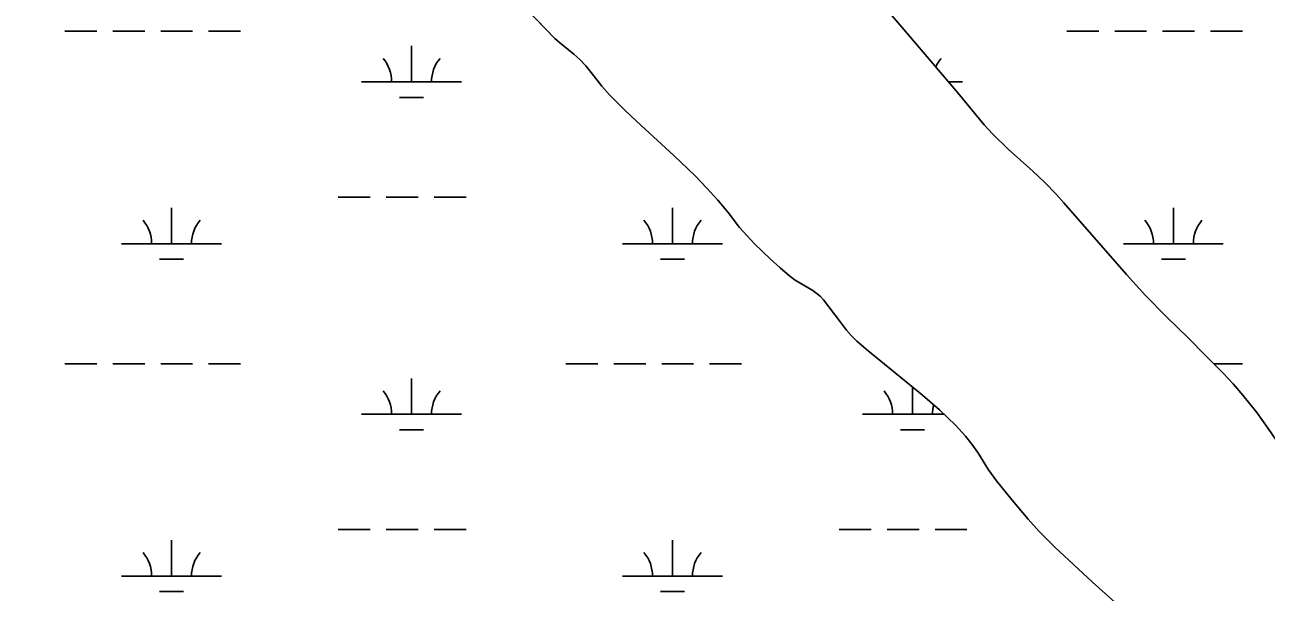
# Model space of a CAD drawing. Extents: x 3161564 to 3199464, y 849354 to 874788.
# Drawn here: x 3182028 to 3183271, y 866138 to 866706 of the extents above; entities that cross this region are included whole.
import ezdxf

# ---------------------------------------------------------------- set-up
doc = ezdxf.new("R2010")
doc.units = 0
for name, color, linetype in [('V-SITE-VEGE', 7, 'Continuous'), ('V-TOPO-SHOR', 7, 'Continuous'), ('V-WETL-SWMP', 7, 'Continuous')]:
    doc.layers.add(name, color=color, linetype=linetype)

msp = doc.modelspace()

# ---------------------------------------------------------------- linework, layer by layer
at = {"layer": 'V-SITE-VEGE'}
for points in [[(3182577.6, 866676.6), (3182563.2, 866688.1), (3182558.7, 866692.3), (3182494.1, 866759.2), (3182459.2, 866794.7), (3182438.7, 866816.3), (3182411.9, 866845.6), (3182398.1, 866860), (3182383.6, 866873.7), (3182376.4, 866879.5), (3182363.1, 866888.9), (3182321.9, 866914.6), (3182280.4, 866940.7), (3182260.1, 866954.3), (3182250.3, 866961.7), (3182240.9, 866969.5), (3182234.5, 866975.6), (3182216.6, 866995), (3182121.1, 867093.7), (3182105.9, 867110.7), (3182093.5, 867126.4), (3182073, 867154.7), (3182043.2, 867198.1), (3182027.7, 867219.3)], [(3182862.4, 866755.1), (3182912.3, 866696.5), (3182962.5, 866638), (3182988.7, 866605.9), (3182997.2, 866596.7), (3183013, 866581.4), (3183037.6, 866559.5), (3183049.6, 866548.2), (3183061, 866536.3), (3183068.6, 866527.8), (3183131.5, 866455.9), (3183150.4, 866435.1), (3183171.5, 866413.8), (3183193.1, 866392.8), (3183210.7, 866375.1), (3183228.2, 866357.4), (3183238.3, 866346.5), (3183248, 866335.2), (3183262, 866317.8), (3183273.5, 866302)], [(3183135.8, 866113.6), (3183097.5, 866148.1), (3183059.6, 866183), (3183044, 866198.7), (3183032.9, 866211.1), (3183016.8, 866230.2), (3183001.1, 866249.6), (3182993.2, 866260.6), (3182982.3, 866277.9), (3182976.5, 866286.3), (3182970.1, 866294.3), (3182960, 866305.2), (3182944, 866320.7), (3182927.1, 866335.2), (3182872.7, 866379.5), (3182861.2, 866389.3), (3182855.8, 866394.6), (3182850.8, 866400.3), (3182844.7, 866408.3), (3182827.9, 866430.6), (3182824.4, 866434.4), (3182817.3, 866439.9), (3182799.6, 866450.5), (3182794.2, 866454.5), (3182784.4, 866462.8), (3182774.8, 866471.4), (3182758.8, 866486.8), (3182751.2, 866494.8), (3182743.8, 866503), (3182732.4, 866518), (3182721.9, 866530.5), (3182711.1, 866542.6), (3182699.3, 866554.8), (3182678, 866575.3), (3182645.2, 866605.2), (3182629, 866620.3), (3182613.3, 866635.9), (3182605.7, 866644.5), (3182595, 866658.2), (3182589.6, 866664.8), (3182583.7, 866671.2), (3182577.6, 866676.6)]]:
    msp.add_lwpolyline(points, dxfattribs=at)
at = {"layer": 'V-TOPO-SHOR'}
for points in [[(3183135.8, 866113.6), (3183097.5, 866148.1), (3183059.6, 866183), (3183044, 866198.7), (3183032.9, 866211.1), (3183016.8, 866230.2), (3183001.1, 866249.6), (3182993.2, 866260.6), (3182982.3, 866277.9), (3182976.5, 866286.3), (3182970.1, 866294.3), (3182960, 866305.2), (3182944, 866320.7), (3182927.1, 866335.2), (3182872.7, 866379.5), (3182861.2, 866389.3), (3182855.8, 866394.6), (3182850.8, 866400.3), (3182844.7, 866408.3), (3182827.9, 866430.6), (3182824.4, 866434.4), (3182817.3, 866439.9), (3182799.6, 866450.5), (3182794.2, 866454.5), (3182784.4, 866462.8), (3182774.8, 866471.4), (3182758.8, 866486.8), (3182751.2, 866494.8), (3182743.8, 866503), (3182732.4, 866518), (3182721.9, 866530.5), (3182711.1, 866542.6), (3182699.3, 866554.8), (3182678, 866575.3), (3182645.2, 866605.2), (3182629, 866620.3), (3182613.3, 866635.9), (3182605.7, 866644.5), (3182595, 866658.2), (3182589.6, 866664.8), (3182583.7, 866671.2), (3182577.6, 866676.6), (3182563.2, 866688.1), (3182558.7, 866692.3), (3182494.1, 866759.2)], [(3182862.4, 866755.1), (3182912.3, 866696.5), (3182962.5, 866638), (3182988.7, 866605.9), (3182997.2, 866596.7), (3183013, 866581.4), (3183037.6, 866559.5), (3183049.6, 866548.2), (3183061, 866536.3), (3183068.6, 866527.8), (3183131.5, 866455.9), (3183150.4, 866435.1), (3183171.5, 866413.8), (3183193.1, 866392.8), (3183210.7, 866375.1)], [(3183210.7, 866375.1), (3183228.2, 866357.4), (3183238.3, 866346.5), (3183248, 866335.2), (3183262, 866317.8), (3183273.5, 866302), (3183312.2, 866245.4), (3183322.1, 866231.5), (3183337.5, 866211), (3183345.7, 866201.2), (3183354.2, 866191.6), (3183370.8, 866174.1), (3183400.7, 866144.1), (3183446.1, 866099.9)]]:
    msp.add_lwpolyline(points, dxfattribs=at)
at = {"layer": 'V-WETL-SWMP'}
for p, q in [((3182558.7, 866692.3), (3182494.1, 866759.2)), ((3182862.4, 866755.1), (3182912.3, 866696.5)), ((3182067.8, 866699.5), (3182099.8, 866699.5)), ((3182115.8, 866699.5), (3182147.8, 866699.5)), ((3182163.8, 866699.5), (3182195.8, 866699.5)), ((3182211.8, 866699.5), (3182243.8, 866699.5)), ((3183071.6, 866699.5), (3183103.6, 866699.5)), ((3183119.6, 866699.5), (3183151.6, 866699.5)), ((3183167.6, 866699.5), (3183199.6, 866699.5)), ((3183215.6, 866699.5), (3183247.6, 866699.5)), ((3182563.2, 866688.1), (3182558.7, 866692.3)), ((3182577.6, 866676.6), (3182563.2, 866688.1)), ((3182912.3, 866696.5), (3182962.5, 866638)), ((3182415.1, 866648.8), (3182415.1, 866684.8)), ((3182583.7, 866671.2), (3182577.6, 866676.6)), ((3182589.6, 866664.8), (3182583.7, 866671.2)), ((3182595, 866658.2), (3182589.6, 866664.8)), ((3182365.1, 866648.8), (3182465.1, 866648.8)), ((3182605.7, 866644.5), (3182595, 866658.2)), ((3182953.2, 866648.8), (3182967, 866648.8)), ((3182613.3, 866635.9), (3182605.7, 866644.5)), ((3182962.5, 866638), (3182988.7, 866605.9)), ((3182403.1, 866633.3), (3182427.1, 866633.3)), ((3182629, 866620.3), (3182613.3, 866635.9)), ((3182645.2, 866605.2), (3182629, 866620.3)), ((3182678, 866575.3), (3182645.2, 866605.2)), ((3182988.7, 866605.9), (3182997.2, 866596.7)), ((3182997.2, 866596.7), (3183013, 866581.4)), ((3182699.3, 866554.8), (3182678, 866575.3)), ((3183013, 866581.4), (3183037.6, 866559.5)), ((3182711.1, 866542.6), (3182699.3, 866554.8)), ((3183037.6, 866559.5), (3183049.6, 866548.2)), ((3182721.9, 866530.5), (3182711.1, 866542.6)), ((3183049.6, 866548.2), (3183061, 866536.3)), ((3182341.7, 866533.3), (3182373.7, 866533.3)), ((3182389.7, 866533.3), (3182421.7, 866533.3)), ((3182437.7, 866533.3), (3182469.7, 866533.3)), ((3182732.4, 866518), (3182721.9, 866530.5)), ((3183061, 866536.3), (3183068.6, 866527.8)), ((3183068.6, 866527.8), (3183131.5, 866455.9)), ((3182174.6, 866486.9), (3182174.6, 866522.9)), ((3182676.5, 866486.9), (3182676.5, 866522.9)), ((3182743.8, 866503), (3182732.4, 866518)), ((3183178.4, 866486.9), (3183178.4, 866522.9)), ((3182751.2, 866494.8), (3182743.8, 866503)), ((3182124.6, 866486.9), (3182224.6, 866486.9)), ((3182626.5, 866486.9), (3182726.5, 866486.9)), ((3182758.8, 866486.8), (3182751.2, 866494.8)), ((3183128.4, 866486.9), (3183228.4, 866486.9)), ((3182774.8, 866471.4), (3182758.8, 866486.8)), ((3182162.6, 866471.5), (3182186.6, 866471.5)), ((3182664.5, 866471.5), (3182688.5, 866471.5)), ((3182784.4, 866462.8), (3182774.8, 866471.4)), ((3182794.2, 866454.5), (3182784.4, 866462.8)), ((3183166.4, 866471.5), (3183190.4, 866471.5)), ((3182799.6, 866450.5), (3182794.2, 866454.5)), ((3182817.3, 866439.9), (3182799.6, 866450.5)), ((3183131.5, 866455.9), (3183150.4, 866435.1)), ((3182824.4, 866434.4), (3182817.3, 866439.9)), ((3182827.9, 866430.6), (3182824.4, 866434.4)), ((3182844.7, 866408.3), (3182827.9, 866430.6)), ((3183150.4, 866435.1), (3183171.5, 866413.8)), ((3183171.5, 866413.8), (3183193.1, 866392.8)), ((3182850.8, 866400.3), (3182844.7, 866408.3)), ((3182855.8, 866394.6), (3182850.8, 866400.3)), ((3182861.2, 866389.3), (3182855.8, 866394.6)), ((3182872.7, 866379.5), (3182861.2, 866389.3)), ((3183193.1, 866392.8), (3183210.7, 866375.1)), ((3182927.1, 866335.2), (3182872.7, 866379.5)), ((3183210.7, 866375.1), (3183228.2, 866357.4)), ((3182067.8, 866366.8), (3182099.8, 866366.8)), ((3182115.8, 866366.8), (3182147.8, 866366.8)), ((3182163.8, 866366.8), (3182195.8, 866366.8)), ((3182211.8, 866366.8), (3182243.8, 866366.8)), ((3182569.7, 866366.8), (3182601.7, 866366.8)), ((3182617.7, 866366.8), (3182649.7, 866366.8)), ((3182665.7, 866366.8), (3182697.7, 866366.8)), ((3182713.7, 866366.8), (3182745.7, 866366.8)), ((3183218.8, 866366.8), (3183247.6, 866366.8)), ((3182415.1, 866316.1), (3182415.1, 866352.1)), ((3183228.2, 866357.4), (3183238.3, 866346.5)), ((3182917, 866316.1), (3182917, 866343.5)), ((3183238.3, 866346.5), (3183248, 866335.2)), ((3182944, 866320.7), (3182927.1, 866335.2)), ((3183248, 866335.2), (3183262, 866317.8)), ((3182365.1, 866316.1), (3182465.1, 866316.1)), ((3182867, 866316.1), (3182948.7, 866316.1)), ((3182960, 866305.2), (3182944, 866320.7)), ((3183262, 866317.8), (3183273.5, 866302)), ((3182403.1, 866300.7), (3182427.1, 866300.7)), ((3182905, 866300.7), (3182929, 866300.7)), ((3182970.1, 866294.3), (3182960, 866305.2)), ((3182976.5, 866286.3), (3182970.1, 866294.3)), ((3182982.3, 866277.9), (3182976.5, 866286.3)), ((3182993.2, 866260.6), (3182982.3, 866277.9)), ((3183001.1, 866249.6), (3182993.2, 866260.6)), ((3183016.8, 866230.2), (3183001.1, 866249.6)), ((3183032.9, 866211.1), (3183016.8, 866230.2)), ((3183044, 866198.7), (3183032.9, 866211.1)), ((3182174.6, 866154.2), (3182174.6, 866190.2)), ((3182341.7, 866200.7), (3182373.7, 866200.7)), ((3182389.7, 866200.7), (3182421.7, 866200.7)), ((3182437.7, 866200.7), (3182469.7, 866200.7)), ((3182676.5, 866154.2), (3182676.5, 866190.2)), ((3182843.6, 866200.7), (3182875.6, 866200.7)), ((3182891.6, 866200.7), (3182923.6, 866200.7)), ((3182939.6, 866200.7), (3182971.6, 866200.7)), ((3183059.6, 866183), (3183044, 866198.7)), ((3183097.5, 866148.1), (3183059.6, 866183)), ((3182124.6, 866154.2), (3182224.6, 866154.2)), ((3182626.5, 866154.2), (3182726.5, 866154.2)), ((3182162.6, 866138.8), (3182186.6, 866138.8)), ((3182664.5, 866138.8), (3182688.5, 866138.8)), ((3183135.8, 866113.6), (3183097.5, 866148.1))]:
    msp.add_line(p, q, dxfattribs=at)
for centre, start, end in [((3182359.9, 866649.3), 359.2282, 40.7718), ((3182470.3, 866649.3), 139.2282, 180.7718), ((3182972.3, 866649.3), 139.2282, 155.3426), ((3182119.4, 866487.4), 359.2282, 40.7718), ((3182229.9, 866487.4), 139.2282, 180.7718), ((3182621.3, 866487.4), 359.2282, 40.7718), ((3182731.8, 866487.4), 139.2282, 180.7718), ((3183123.2, 866487.4), 359.2282, 40.7718), ((3183233.7, 866487.4), 139.2282, 180.7718), ((3182359.9, 866316.6), 359.2282, 40.7718), ((3182470.3, 866316.6), 139.2282, 180.7718), ((3182861.8, 866316.6), 359.2282, 40.7718), ((3182972.3, 866316.6), 165.0646, 180.7718), ((3182119.4, 866154.7), 359.2282, 40.7718), ((3182229.9, 866154.7), 139.2282, 180.7718), ((3182621.3, 866154.7), 359.2282, 40.7718), ((3182731.8, 866154.7), 139.2282, 180.7718)]:
    msp.add_arc(centre, 35.2, start, end, dxfattribs=at)

doc.saveas('drawing.dxf')
